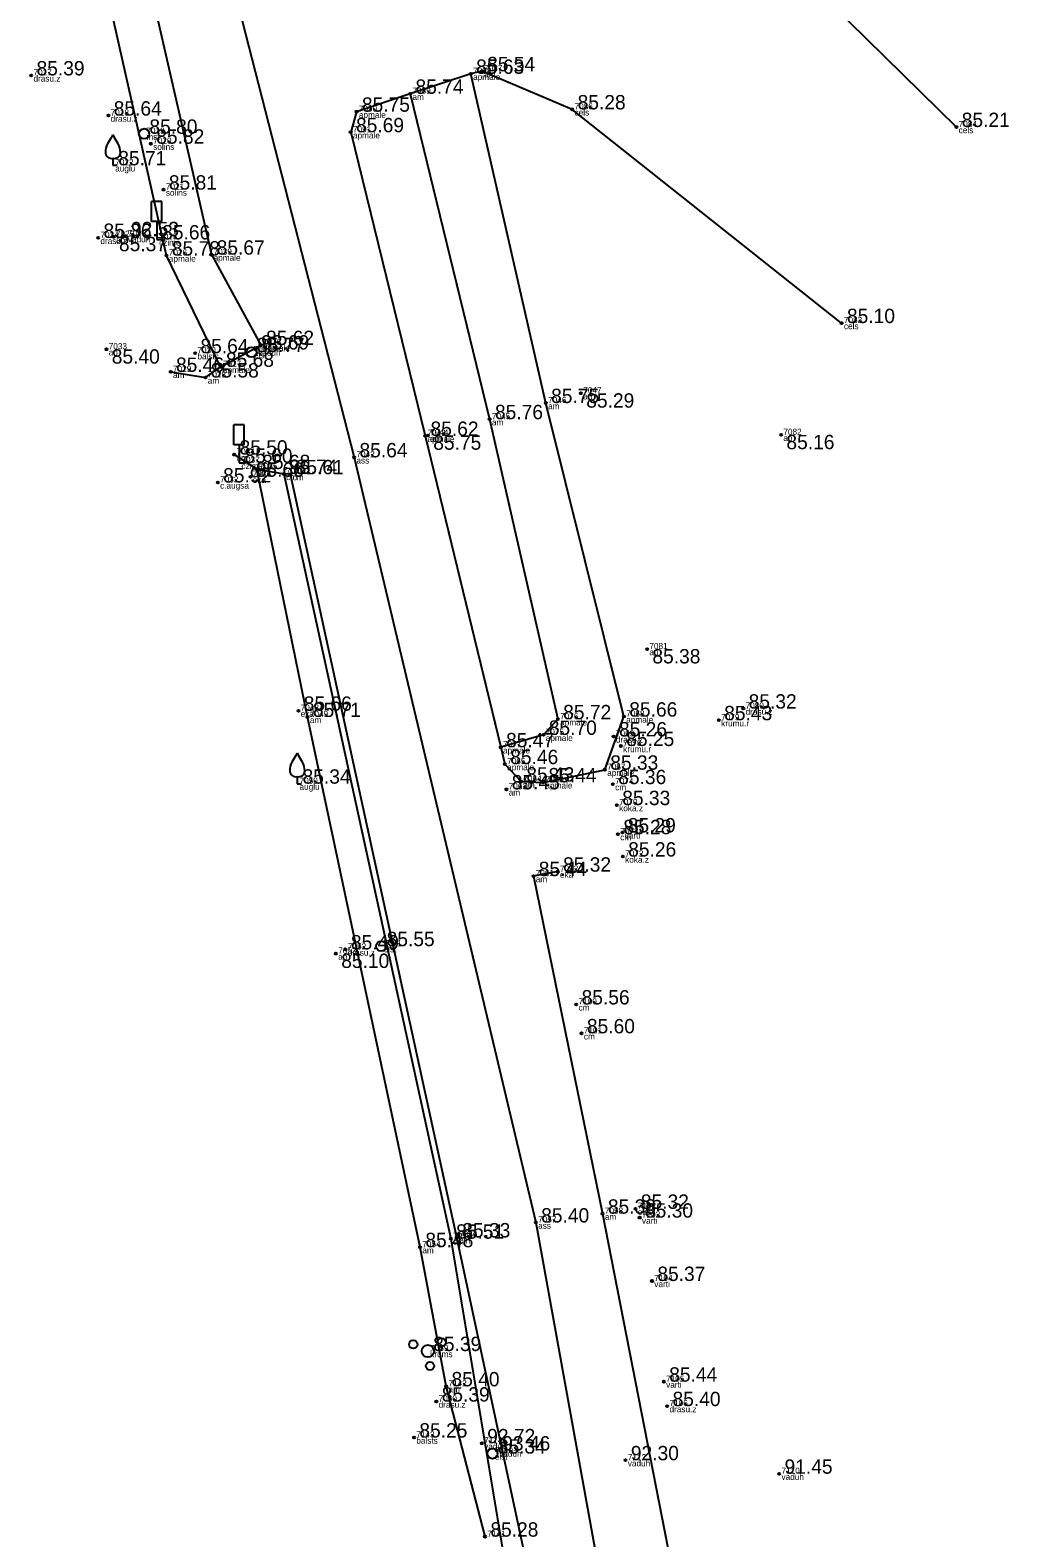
# Model space of a CAD drawing. Extents: x 614911 to 615803, y 262110 to 264311.
# Drawn here: x 615222.2 to 615269.9, y 262411 to 262484.6 of the extents above; entities that cross this region are included whole.
import ezdxf

# ---------------------------------------------------------------- set-up
doc = ezdxf.new("R2010")
doc.units = 0
for name, color, linetype in [('Level 1', 7, 'Continuous'), ('Level 14', 7, 'Continuous'), ('Level 16', 7, 'Continuous'), ('Level 18', 7, 'Continuous'), ('Level 37', 7, 'Continuous'), ('Level 53', 7, 'Continuous'), ('Level 54', 7, 'Continuous'), ('Level 57', 7, 'Continuous'), ('Level 58', 7, 'Continuous')]:
    doc.layers.add(name, color=color, linetype=linetype)

msp = doc.modelspace()

# ---------------------------------------------------------------- linework, layer by layer
at = {"layer": 'Level 1'}
for p, q in [((615226.242, 262478.33), (615226.242, 262477.978)), ((615226.242, 262477.978), (615226.442, 262477.978)), ((615235.23, 262448.16), (615235.23, 262447.808)), ((615235.23, 262447.808), (615235.43, 262447.808))]:
    msp.add_line(p, q, dxfattribs=at)
for centre, radius in [((615240.887, 262420.448), 0.204), ((615241.601, 262420.124), 0.301), ((615242.262, 262420.549), 0.207), ((615241.704, 262419.396), 0.205)]:
    msp.add_circle(centre, radius, dxfattribs=at)
for centre, radius, start, end in [((615226.766, 262478.603), 0.89, 151.75703, 179.91384), ((615238.867, 262471.582), 14.88, 148.48442, 149.99014), ((615225.825, 262479.616), 0.439, 324.38368, 341.71196), ((615226.659, 262479.616), 0.439, 198.28804, 215.61632), ((615213.617, 262471.582), 14.88, 30.00986, 31.51558), ((615225.718, 262478.603), 0.89, 0.08616, 28.24297), ((615226.166, 262478.609), 0.29, 181.07816, 285.2823), ((615226.318, 262478.609), 0.29, 254.7177, 358.92184), ((615235.754, 262448.433), 0.89, 151.75703, 179.91384), ((615247.855, 262441.412), 14.88, 148.48442, 149.99014), ((615234.813, 262449.446), 0.439, 324.38368, 341.71196), ((615235.647, 262449.446), 0.439, 198.28804, 215.61632), ((615222.605, 262441.412), 14.88, 30.00986, 31.51558), ((615234.706, 262448.433), 0.89, 0.08616, 28.24297), ((615235.154, 262448.439), 0.29, 181.07816, 285.2823), ((615235.306, 262448.439), 0.29, 254.7177, 358.92184)]:
    msp.add_arc(centre, radius, start, end, dxfattribs=at)
at = {"layer": 'Level 14'}
msp.add_circle((615227.761, 262479.52), 0.25, dxfattribs=at)
at = {"layer": 'Level 16'}
for p, q in [((615228.629, 262476.211), (615228.129, 262476.211)), ((615228.129, 262475.242), (615228.129, 262476.211)), ((615228.629, 262475.242), (615228.629, 262476.211)), ((615228.629, 262475.242), (615228.129, 262475.242)), ((615228.383, 262475.242), (615228.383, 262474.364)), ((615228.383, 262474.364), (615228.698, 262474.364)), ((615232.643, 262465.311), (615232.143, 262465.311)), ((615232.143, 262464.342), (615232.143, 262465.311)), ((615232.643, 262464.342), (615232.643, 262465.311)), ((615232.643, 262464.342), (615232.143, 262464.342)), ((615232.397, 262464.342), (615232.397, 262463.464)), ((615232.397, 262463.464), (615232.712, 262463.464))]:
    msp.add_line(p, q, dxfattribs=at)
at = {"layer": 'Level 18'}
for centre in [(615232.996, 262468.864), (615239.33, 262439.879), (615244.751, 262415.121)]:
    msp.add_circle(centre, 0.25, dxfattribs=at)
at = {"layer": 'Level 37'}
for p, q in [((615231.493, 262468.147), (615233.448, 262469.21)), ((615233.264, 262463.156), (615232.159, 262463.863))]:
    msp.add_line(p, q, dxfattribs=at)
for points in [[(615223.546, 262552.282), (615223.588, 262539.598), (615230.767, 262491.955), (615238.006, 262463.73), (615246.867, 262426.396), (615253.036, 262392.229), (615254.793, 262387.535)], [(615229.059, 262467.901), (615230.755, 262467.626), (615231.493, 262468.147), (615228.856, 262473.577), (615225.561, 262488.272), (615222.228, 262519.314)], [(615227.071, 262499.075), (615227.363, 262497.404), (615227.453, 262489.336), (615231.041, 262473.62), (615233.448, 262469.21)], [(615242.619, 262487.458), (615255.97, 262491.066), (615267.376, 262479.847)], [(615244.229, 262482.568), (615243.694, 262482.443), (615240.737, 262481.469), (615238.124, 262480.594), (615237.837, 262479.592), (615241.47, 262464.777), (615245.153, 262449.583), (615245.357, 262448.761), (615246.144, 262447.909), (615247.224, 262447.873), (615250.235, 262448.489), (615251.163, 262451.081), (615247.352, 262466.379), (615243.694, 262482.443)], [(615261.779, 262470.282), (615248.643, 262480.708), (615244.229, 262482.568)], [(615240.737, 262481.469), (615244.613, 262465.591), (615247.939, 262450.95), (615247.238, 262450.189), (615245.153, 262449.583)], [(615241.218, 262425.193), (615235.735, 262451.063), (615233.264, 262463.156), (615234.577, 262462.92)], [(615243.019, 262425.671), (615234.894, 262462.906), (615234.577, 262462.92), (615242.717, 262425.607)], [(615247.932, 262443.515), (615246.747, 262443.298), (615250.12, 262426.827), (615256.806, 262392.65), (615258.567, 262385.899), (615261.754, 262373.203), (615265.375, 262371.584), (615266.572, 262374.281)], [(615242.717, 262425.607), (615248.337, 262391.915), (615246.201, 262385.85)], [(615247.865, 262401.576), (615247.32, 262405.544), (615243.019, 262425.671)], [(615244.388, 262411.068), (615242.494, 262418.403), (615241.218, 262425.193)]]:
    msp.add_lwpolyline(points, dxfattribs=at)
at = {"layer": 'Level 57'}
for centre in [(615244.229, 262482.568), (615222.256, 262482.365), (615243.694, 262482.443), (615240.737, 262481.469), (615226.02, 262480.405), (615238.124, 262480.594), (615248.643, 262480.708), (615237.837, 262479.592), (615267.376, 262479.847), (615228.095, 262479.033), (615228.712, 262476.793), (615225.521, 262474.437), (615226.277, 262474.489), (615226.863, 262474.521), (615228.856, 262473.577), (615231.041, 262473.62), (615261.779, 262470.282), (615225.925, 262469.002), (615230.25, 262468.812), (615233.211, 262468.992), (615233.448, 262469.21), (615229.059, 262467.901), (615231.493, 262468.147), (615230.755, 262467.626), (615247.352, 262466.379), (615249.065, 262466.855), (615244.613, 262465.591), (615241.47, 262464.777), (615241.604, 262464.8), (615258.826, 262464.828), (615232.159, 262463.863), (615238.006, 262463.73), (615232.947, 262462.781), (615233.264, 262463.156), (615234.577, 262462.92), (615234.894, 262462.906), (615231.357, 262462.504), (615252.291, 262454.375), (615235.288, 262451.367), (615235.735, 262451.063), (615247.939, 262450.95), (615251.163, 262451.081), (615255.792, 262450.903), (615256.984, 262451.471), (615247.238, 262450.189), (615245.153, 262449.583), (615250.661, 262450.113), (615251.015, 262449.645), (615245.357, 262448.761), (615250.235, 262448.489), (615245.43, 262447.53), (615246.144, 262447.909), (615247.224, 262447.873), (615250.623, 262447.784), (615250.82, 262446.762), (615250.872, 262445.344), (615251.089, 262445.43), (615251.11, 262444.253), (615246.747, 262443.298), (615247.932, 262443.515), (615237.116, 262439.516), (615237.588, 262439.719), (615248.838, 262437.036), (615249.096, 262435.627), (615250.12, 262426.827), (615251.727, 262427.064), (615251.93, 262426.635), (615246.867, 262426.396), (615241.218, 262425.193), (615242.717, 262425.607), (615243.019, 262425.671), (615252.532, 262423.543), (615253.11, 262418.631), (615242.494, 262418.403), (615242.014, 262417.66), (615253.273, 262417.437), (615240.926, 262415.905), (615244.234, 262415.624), (615244.967, 262415.272), (615251.24, 262414.797), (615258.736, 262414.138), (615244.388, 262411.068)]:
    msp.add_circle(centre, 0.05, dxfattribs=at)
at = {"layer": 'Level 58'}
for centre in [(615244.229, 262482.568), (615222.256, 262482.365), (615243.694, 262482.443), (615240.737, 262481.469), (615226.02, 262480.405), (615238.124, 262480.594), (615248.643, 262480.708), (615237.837, 262479.592), (615267.376, 262479.847), (615228.095, 262479.033), (615228.712, 262476.793), (615225.521, 262474.437), (615226.277, 262474.489), (615226.863, 262474.521), (615228.856, 262473.577), (615231.041, 262473.62), (615261.779, 262470.282), (615225.925, 262469.002), (615230.25, 262468.812), (615233.211, 262468.992), (615233.448, 262469.21), (615229.059, 262467.901), (615231.493, 262468.147), (615230.755, 262467.626), (615247.352, 262466.379), (615249.065, 262466.855), (615244.613, 262465.591), (615241.47, 262464.777), (615241.604, 262464.8), (615258.826, 262464.828), (615232.159, 262463.863), (615238.006, 262463.73), (615232.947, 262462.781), (615233.264, 262463.156), (615234.577, 262462.92), (615234.894, 262462.906), (615231.357, 262462.504), (615252.291, 262454.375), (615235.288, 262451.367), (615235.735, 262451.063), (615247.939, 262450.95), (615251.163, 262451.081), (615255.792, 262450.903), (615256.984, 262451.471), (615247.238, 262450.189), (615245.153, 262449.583), (615250.661, 262450.113), (615251.015, 262449.645), (615245.357, 262448.761), (615250.235, 262448.489), (615245.43, 262447.53), (615246.144, 262447.909), (615247.224, 262447.873), (615250.623, 262447.784), (615250.82, 262446.762), (615250.872, 262445.344), (615251.089, 262445.43), (615251.11, 262444.253), (615246.747, 262443.298), (615247.932, 262443.515), (615237.116, 262439.516), (615237.588, 262439.719), (615248.838, 262437.036), (615249.096, 262435.627), (615250.12, 262426.827), (615251.727, 262427.064), (615251.93, 262426.635), (615246.867, 262426.396), (615241.218, 262425.193), (615242.717, 262425.607), (615243.019, 262425.671), (615252.532, 262423.543), (615253.11, 262418.631), (615242.494, 262418.403), (615242.014, 262417.66), (615253.273, 262417.437), (615240.926, 262415.905), (615244.234, 262415.624), (615244.967, 262415.272), (615251.24, 262414.797), (615258.736, 262414.138), (615244.388, 262411.068)]:
    msp.add_circle(centre, 0.05, dxfattribs=at)

# ---------------------------------------------------------------- texts
at = {"layer": 'Level 53'}
for s, p in [(' drasu.z', (615222.256, 262482.065)), (' apmale', (615243.694, 262482.143)), (' am', (615244.229, 262482.268)), (' am', (615240.737, 262481.169)), (' drasu.z', (615226.02, 262480.105)), (' apmale', (615238.124, 262480.294)), (' cels', (615248.643, 262480.408)), (' cels', (615267.376, 262479.547)), (' mst', (615227.761, 262479.22)), (' solins', (615228.095, 262478.733)), (' apmale', (615237.837, 262479.292)), (' auglu', (615226.242, 262477.678)), (' solins', (615228.712, 262476.493)), (' vaduh', (615226.863, 262474.221)), (' drasu.z', (615225.521, 262474.137)), (' ap', (615226.277, 262474.189)), (' czime', (615228.383, 262474.064)), (' apmale', (615228.856, 262473.277)), (' apmale', (615231.041, 262473.32)), (' cels', (615261.779, 262469.982)), (' ap', (615225.925, 262468.702)), (' balsts', (615230.25, 262468.512)), (' elst', (615232.996, 262468.564)), (' vaduh', (615233.211, 262468.692)), (' apmale', (615233.448, 262468.91)), (' apmale', (615231.493, 262467.847)), (' am', (615229.059, 262467.601)), (' am', (615230.755, 262467.326)), (' ap', (615249.065, 262466.555)), (' am', (615247.352, 262466.079)), (' am', (615244.613, 262465.291)), (' apmale', (615241.47, 262464.477)), (' ap', (615241.604, 262464.5)), (' ap', (615258.826, 262464.528)), (' am', (615232.159, 262463.563)), (' czime', (615232.397, 262463.164)), (' ass', (615238.006, 262463.43)), (' eka', (615232.947, 262462.481)), (' am', (615233.264, 262462.856)), (' cm', (615234.577, 262462.62)), (' cm', (615234.894, 262462.606)), (' c.augsa', (615231.357, 262462.204)), (' ap', (615252.291, 262454.075)), (' eka', (615235.288, 262451.067)), (' am', (615235.735, 262450.763)), (' apmale', (615247.939, 262450.65)), (' apmale', (615251.163, 262450.781)), (' drasu.z', (615256.984, 262451.171)), (' krumu.r', (615255.792, 262450.603)), (' apmale', (615245.153, 262449.283)), (' apmale', (615247.238, 262449.889)), (' drasu.z', (615250.661, 262449.813)), (' krumu.r', (615251.015, 262449.345)), (' apmale', (615245.357, 262448.461)), (' apmale', (615250.235, 262448.189)), (' auglu', (615235.23, 262447.508)), (' am', (615245.43, 262447.23)), (' am', (615246.144, 262447.609)), (' apmale', (615247.224, 262447.573)), (' cm', (615250.623, 262447.484)), (' koka.z', (615250.82, 262446.462)), (' cm', (615250.872, 262445.044)), (' varti', (615251.089, 262445.13)), (' koka.z', (615251.11, 262443.953)), (' am', (615246.747, 262442.998)), (' eka', (615247.932, 262443.215)), (' ap', (615237.116, 262439.216)), (' drasu.z', (615237.588, 262439.419)), (' elst', (615239.33, 262439.579)), (' cm', (615248.838, 262436.736)), (' cm', (615249.096, 262435.327)), (' am', (615250.12, 262426.527)), (' eka', (615251.727, 262426.764)), (' ass', (615246.867, 262426.096)), (' varti', (615251.93, 262426.335)), (' cm', (615242.717, 262425.307)), (' cm', (615243.019, 262425.371)), (' am', (615241.218, 262424.893)), (' varti', (615252.532, 262423.243)), (' krums', (615241.601, 262419.824)), (' varti', (615253.11, 262418.331)), (' am', (615242.494, 262418.103)), (' drasu.z', (615242.014, 262417.36)), (' drasu.z', (615253.273, 262417.137)), (' balsts', (615240.926, 262415.605)), (' vaduh', (615244.234, 262415.324)), (' elst', (615244.751, 262414.821)), (' vaduh', (615244.967, 262414.972)), (' vaduh', (615251.24, 262414.497)), (' vaduh', (615258.736, 262413.838))]:
    msp.add_text(s, height=0.3, dxfattribs=at).set_placement(p)
at = {"layer": 'Level 54'}
for s, p in [(' 7017', (615222.256, 262482.365)), (' 7088', (615243.694, 262482.443)), (' 7087', (615244.229, 262482.568)), (' 7089', (615240.737, 262481.469)), (' 7018', (615226.02, 262480.405)), (' 7090', (615238.124, 262480.594)), (' 7086', (615248.643, 262480.708)), (' 7019', (615227.761, 262479.52)), (' 7091', (615237.837, 262479.592)), (' 7084', (615267.376, 262479.847)), (' 7020', (615228.095, 262479.033)), (' 7022', (615226.242, 262477.978)), (' 7021', (615228.712, 262476.793)), (' 7024', (615225.521, 262474.437)), (' 7025', (615226.277, 262474.489)), (' 7093', (615226.863, 262474.521)), (' 7023', (615228.383, 262474.364)), (' 7026', (615228.856, 262473.577)), (' 7039', (615231.041, 262473.62)), (' 7083', (615261.779, 262470.282)), (' 7038', (615233.448, 262469.21)), (' 7033', (615225.925, 262469.002)), (' 7030', (615230.25, 262468.812)), (' 7031', (615232.996, 262468.864)), (' 7092', (615233.211, 262468.992)), (' 7029', (615229.059, 262467.901)), (' 7028', (615230.755, 262467.626)), (' 7027', (615231.493, 262468.147)), (' 7047', (615249.065, 262466.855)), (' 7046', (615247.352, 262466.379)), (' 7045', (615244.613, 262465.591)), (' 7043', (615241.47, 262464.777)), (' 7044', (615241.604, 262464.8)), (' 7082', (615258.826, 262464.828)), (' 7034', (615232.159, 262463.863)), (' 7037', (615232.397, 262463.464)), (' 7035', (615233.264, 262463.156)), (' 7042', (615238.006, 262463.73)), (' 7032', (615231.357, 262462.504)), (' 7036', (615232.947, 262462.781)), (' 7040', (615234.577, 262462.92)), (' 7041', (615234.894, 262462.906)), (' 7081', (615252.291, 262454.375)), (' 7080', (615256.984, 262451.471)), (' 7048', (615235.288, 262451.367)), (' 7049', (615235.735, 262451.063)), (' 7076', (615247.939, 262450.95)), (' 7068', (615251.163, 262451.081)), (' 7079', (615255.792, 262450.903)), (' 7075', (615247.238, 262450.189)), (' 7069', (615250.661, 262450.113)), (' 7077', (615245.153, 262449.583)), (' 7078', (615251.015, 262449.645)), (' 7065', (615245.357, 262448.761)), (' 7067', (615250.235, 262448.489)), (' 7050', (615235.23, 262447.808)), (' 7064', (615246.144, 262447.909)), (' 7066', (615247.224, 262447.873)), (' 7074', (615250.623, 262447.784)), (' 7063', (615245.43, 262447.53)), (' 7070', (615250.82, 262446.762)), (' 7073', (615250.872, 262445.344)), (' 7071', (615251.089, 262445.43)), (' 7072', (615251.11, 262444.253)), (' 7061', (615246.747, 262443.298)), (' 7062', (615247.932, 262443.515)), (' 7052', (615237.588, 262439.719)), (' 7051', (615239.33, 262439.879)), (' 7053', (615237.116, 262439.516)), (' 7100', (615248.838, 262437.036)), (' 7101', (615249.096, 262435.627)), (' 7057', (615246.867, 262426.396)), (' 7058', (615250.12, 262426.827)), (' 7102', (615251.727, 262427.064)), (' 7103', (615251.93, 262426.635)), (' 7056', (615243.019, 262425.671)), (' 7054', (615241.218, 262425.193)), (' 7055', (615242.717, 262425.607)), (' 7104', (615252.532, 262423.543)), (' 7059', (615241.601, 262420.124)), (' 7142', (615242.494, 262418.403)), (' 7105', (615253.11, 262418.631)), (' 7060', (615242.014, 262417.66)), (' 7106', (615253.273, 262417.437)), (' 7143', (615240.926, 262415.905)), (' 7114', (615244.234, 262415.624)), (' 7140', (615244.751, 262415.121)), (' 7111', (615244.967, 262415.272)), (' 7112', (615251.24, 262414.797)), (' 7110', (615258.736, 262414.138)), (' 7141', (615244.388, 262411.068))]:
    msp.add_text(s, height=0.3, dxfattribs=at).set_placement(p)
at = {"layer": 'Level 58'}
for s, p in [(' 85.39', (615222.256, 262482.365)), (' 85.63', (615243.694, 262482.443)), (' 85.54', (615244.229, 262482.568)), (' 85.74', (615240.737, 262481.469)), (' 85.64', (615226.02, 262480.405)), (' 85.75', (615238.124, 262480.594)), (' 85.28', (615248.643, 262480.708)), (' 85.21', (615267.376, 262479.847)), (' 85.80', (615227.761, 262479.52)), (' 85.82', (615228.095, 262479.033)), (' 85.69', (615237.837, 262479.592)), (' 85.71', (615226.242, 262477.978)), (' 85.81', (615228.712, 262476.793)), (' 92.53', (615226.863, 262474.521)), (' 85.36', (615225.521, 262474.437)), (' 85.37', (615226.277, 262473.789)), (' 85.66', (615228.383, 262474.364)), (' 85.78', (615228.856, 262473.577)), (' 85.67', (615231.041, 262473.62)), (' 85.10', (615261.779, 262470.282)), (' 85.64', (615230.25, 262468.812)), (' 85.77', (615232.996, 262468.864)), (' 93.69', (615233.211, 262468.992)), (' 85.62', (615233.448, 262469.21)), (' 85.40', (615225.925, 262468.302)), (' 85.46', (615229.059, 262467.901)), (' 85.68', (615231.493, 262468.147)), (' 85.58', (615230.755, 262467.626)), (' 85.75', (615247.352, 262466.379)), (' 85.29', (615249.065, 262466.155)), (' 85.76', (615244.613, 262465.591)), (' 85.62', (615241.47, 262464.777)), (' 85.50', (615232.159, 262463.863)), (' 85.64', (615238.006, 262463.73)), (' 85.75', (615241.604, 262464.1)), (' 85.16', (615258.826, 262464.128)), (' 85.60', (615232.397, 262463.464)), (' 85.66', (615232.947, 262462.781)), (' 85.68', (615233.264, 262463.156)), (' 85.74', (615234.577, 262462.92)), (' 85.61', (615234.894, 262462.906)), (' 85.92', (615231.357, 262462.504)), (' 85.38', (615252.291, 262453.675)), (' 85.66', (615235.288, 262451.367)), (' 85.71', (615235.735, 262451.063)), (' 85.66', (615251.163, 262451.081)), (' 85.32', (615256.984, 262451.471)), (' 85.72', (615247.939, 262450.95)), (' 85.43', (615255.792, 262450.903)), (' 85.47', (615245.153, 262449.583)), (' 85.70', (615247.238, 262450.189)), (' 85.26', (615250.661, 262450.113)), (' 85.25', (615251.015, 262449.645)), (' 85.46', (615245.357, 262448.761)), (' 85.33', (615250.235, 262448.489)), (' 85.34', (615235.23, 262447.808)), (' 85.45', (615245.43, 262447.53)), (' 85.43', (615246.144, 262447.909)), (' 85.44', (615247.224, 262447.873)), (' 85.36', (615250.623, 262447.784)), (' 85.33', (615250.82, 262446.762)), (' 85.28', (615250.872, 262445.344)), (' 85.29', (615251.089, 262445.43)), (' 85.26', (615251.11, 262444.253)), (' 85.44', (615246.747, 262443.298)), (' 85.32', (615247.932, 262443.515)), (' 85.49', (615237.588, 262439.719)), (' 85.55', (615239.33, 262439.879)), (' 85.10', (615237.116, 262438.816)), (' 85.56', (615248.838, 262437.036)), (' 85.60', (615249.096, 262435.627)), (' 85.38', (615250.12, 262426.827)), (' 85.32', (615251.727, 262427.064)), (' 85.40', (615246.867, 262426.396)), (' 85.30', (615251.93, 262426.635)), (' 85.51', (615242.717, 262425.607)), (' 85.33', (615243.019, 262425.671)), (' 85.48', (615241.218, 262425.193)), (' 85.37', (615252.532, 262423.543)), (' 85.39', (615241.601, 262420.124)), (' 85.44', (615253.11, 262418.631)), (' 85.40', (615242.494, 262418.403)), (' 85.39', (615242.014, 262417.66)), (' 85.40', (615253.273, 262417.437)), (' 85.25', (615240.926, 262415.905)), (' 92.72', (615244.234, 262415.624)), (' 85.34', (615244.751, 262415.121)), (' 93.46', (615244.967, 262415.272)), (' 92.30', (615251.24, 262414.797)), (' 91.45', (615258.736, 262414.138)), (' 85.28', (615244.388, 262411.068))]:
    msp.add_text(s, height=0.7, dxfattribs=at).set_placement(p)

doc.saveas('drawing.dxf')
